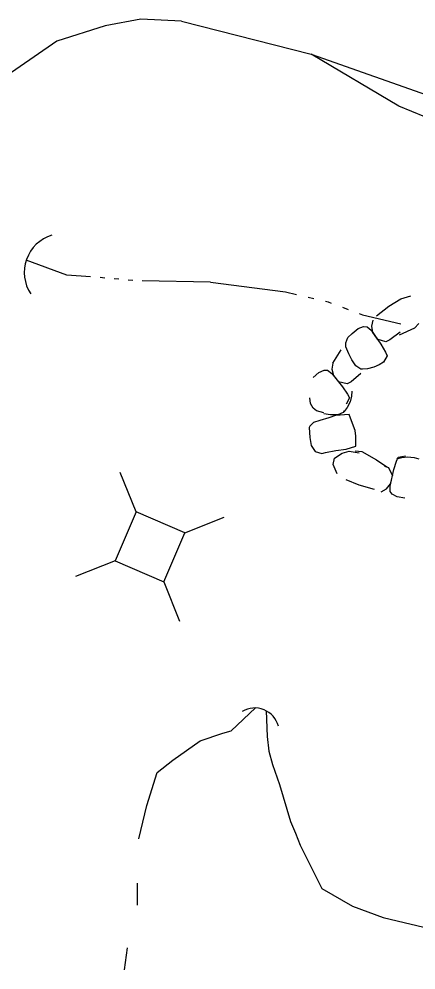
# Model space of a CAD drawing. Extents: x 589250 to 1188077, y 162953 to 363065.
# Drawn here: x 592573.3 to 592610.6, y 185965.6 to 186055.1 of the extents above; entities that cross this region are included whole.
import ezdxf

# ---------------------------------------------------------------- set-up
doc = ezdxf.new("R2010")
doc.units = 0
for name, color, linetype in [('E_DRN', 7, 'Continuous'), ('E_DRN_RipRap', 7, 'Continuous'), ('E_RDWY', 7, 'Continuous'), ('E_RDWY_Gravel', 7, 'Continuous'), ('E_UTL_AG_Bold', 7, 'Continuous'), ('E_WTR_FlowLine', 7, 'Continuous')]:
    doc.layers.add(name, color=color, linetype=linetype)

msp = doc.modelspace()

# ---------------------------------------------------------------- linework, layer by layer
at = {"layer": 'E_DRN'}
for centre, radius, start, end in [((592577.429, 186031.204), 3.669, 107.22231, 213.48252), ((592595.465, 185987.923), 2.29, 14.64701, 120.90721)]:
    msp.add_arc(centre, radius, start, end, dxfattribs=at)
at = {"layer": 'E_DRN_RipRap'}
for p, q in [((592609.229, 186028.724), (592610.162, 186028.99)), ((592606.919, 186027.122), (592608.085, 186028.035)), ((592608.085, 186028.035), (592609.229, 186028.724)), ((592606.578, 186026.72), (592606.445, 186026.162)), ((592610.922, 186026.41), (592610.493, 186025.951)), ((592604.228, 186025.089), (592604.627, 186025.47)), ((592604.627, 186025.47), (592605.207, 186025.927)), ((592605.207, 186025.927), (592605.704, 186026.107)), ((592605.704, 186026.107), (592606.036, 186026.08)), ((592606.036, 186026.08), (592606.416, 186025.756)), ((592606.416, 186025.756), (592607.336, 186024.446)), ((592606.445, 186026.162), (592606.553, 186025.558)), ((592606.553, 186025.558), (592606.993, 186024.917)), ((592609.141, 186025.581), (592608.177, 186024.873)), ((592610.493, 186025.951), (592609.053, 186025.303)), ((592604.029, 186024.196), (592604.039, 186024.586)), ((592604.039, 186024.586), (592604.228, 186025.089)), ((592607.813, 186024.681), (592606.993, 186024.917)), ((592607.336, 186024.446), (592607.762, 186023.715)), ((592608.177, 186024.873), (592607.813, 186024.681)), ((592602.82, 186022.669), (592603.606, 186023.92)), ((592604.322, 186023.557), (592604.029, 186024.196)), ((592604.598, 186022.973), (592604.322, 186023.557)), ((592607.762, 186023.715), (592607.938, 186023.368)), ((592602.82, 186022.669), (592602.72, 186022.106)), ((592604.962, 186022.409), (592604.598, 186022.973)), ((592607.581, 186022.77), (592607.18, 186022.5)), ((592607.938, 186023.368), (592607.581, 186022.77)), ((592600.946, 186021.31), (592601.499, 186021.799)), ((592601.499, 186021.799), (592601.984, 186022.007)), ((592601.984, 186022.007), (592602.317, 186022)), ((592602.317, 186022), (592602.715, 186021.699)), ((592602.715, 186021.699), (592603.711, 186020.449)), ((592602.72, 186022.106), (592602.864, 186021.51)), ((592605.433, 186022.106), (592604.962, 186022.409)), ((592605.616, 186022.109), (592605.433, 186022.106)), ((592606.08, 186022.139), (592605.616, 186022.109)), ((592606.686, 186022.282), (592606.08, 186022.139)), ((592607.18, 186022.5), (592606.686, 186022.282)), ((592602.864, 186021.51), (592603.341, 186020.898)), ((592604.174, 186020.71), (592603.341, 186020.898)), ((592604.526, 186020.923), (592604.174, 186020.71)), ((592605.446, 186021.684), (592604.526, 186020.923)), ((592603.711, 186020.449), (592604.18, 186019.746)), ((592604.614, 186020.022), (592604.571, 186019.548)), ((592600.699, 186018.877), (592600.654, 186019.417)), ((592604.376, 186019.41), (592604.056, 186018.793)), ((592604.431, 186019.035), (592604.16, 186018.482)), ((592604.18, 186019.746), (592604.376, 186019.41)), ((592604.571, 186019.548), (592604.431, 186019.035)), ((592600.972, 186018.422), (592600.699, 186018.877)), ((592601.269, 186018.175), (592600.972, 186018.422)), ((592601.95, 186018.006), (592601.269, 186018.175)), ((592603.889, 186018.169), (592603.789, 186018.016)), ((592604.16, 186018.482), (592603.892, 186018.108)), ((592601.597, 186017.256), (592600.997, 186017.067)), ((592602.425, 186017.522), (592601.597, 186017.256)), ((592602.604, 186017.803), (592601.964, 186017.895)), ((592603.073, 186017.748), (592602.425, 186017.522)), ((592603.275, 186017.794), (592602.604, 186017.803)), ((592604.339, 186017.847), (592603.073, 186017.748)), ((592603.789, 186018.016), (592603.275, 186017.794)), ((592604.559, 186017.23), (592604.339, 186017.847)), ((592604.924, 186016.328), (592604.559, 186017.23)), ((592600.64, 186016.747), (592600.591, 186016.602)), ((592600.591, 186016.602), (592600.643, 186015.658)), ((592600.997, 186017.067), (592600.64, 186016.747)), ((592604.967, 186015.781), (592604.924, 186016.328)), ((592600.643, 186015.658), (592600.783, 186014.919)), ((592604.962, 186014.85), (592604.967, 186015.781)), ((592600.783, 186014.919), (592601.157, 186014.336)), ((592603.091, 186014.452), (592604.058, 186014.566)), ((592604.058, 186014.566), (592604.962, 186014.85)), ((592601.157, 186014.336), (592601.763, 186014.153)), ((592601.763, 186014.153), (592602.116, 186014.259)), ((592602.116, 186014.259), (592603.091, 186014.452)), ((592602.831, 186013.131), (592602.964, 186013.723)), ((592602.964, 186013.723), (592603.683, 186014.209)), ((592603.683, 186014.209), (592604.338, 186014.385)), ((592604.338, 186014.385), (592605.287, 186014.233)), ((592604.908, 186014.414), (592605.532, 186014.346)), ((592605.532, 186014.346), (592606.912, 186013.581)), ((592608.821, 186013.449), (592608.963, 186013.811)), ((592608.847, 186013.662), (592609.314, 186013.789)), ((592608.963, 186013.811), (592609.646, 186013.945)), ((592609.314, 186013.789), (592609.851, 186013.837)), ((592609.851, 186013.837), (592610.471, 186013.778)), ((592610.471, 186013.778), (592610.92, 186013.658)), ((592603.213, 186012.254), (592602.831, 186013.131)), ((592606.912, 186013.581), (592607.91, 186012.924)), ((592607.682, 186012.984), (592608.068, 186012.842)), ((592608.068, 186012.842), (592608.439, 186012.075)), ((592608.561, 186012.644), (592608.821, 186013.449)), ((592608.2, 186011.087), (592608.561, 186012.644)), ((592608.256, 186011.321), (592608.439, 186012.075)), ((592605.3, 186011.174), (592604.064, 186011.677)), ((592606.73, 186010.787), (592605.3, 186011.174)), ((592607.877, 186010.838), (592608.256, 186011.321)), ((592608.211, 186010.589), (592608.2, 186011.087)), ((592607.373, 186010.565), (592607.877, 186010.838)), ((592608.413, 186010.325), (592608.211, 186010.589)), ((592608.878, 186010.076), (592608.413, 186010.325)), ((592609.606, 186009.95), (592608.878, 186010.076))]:
    msp.add_line(p, q, dxfattribs=at)
at = {"layer": 'E_RDWY'}
for p, q in [((592584.718, 186055.056), (592581.384, 186054.413)), ((592588.574, 186054.858), (592584.718, 186055.056)), ((592588.574, 186054.858), (592600.758, 186051.741)), ((592581.384, 186054.413), (592576.816, 186052.963)), ((592576.816, 186052.963), (592570.693, 186048.743)), ((592600.758, 186051.741), (592620.549, 186044.783))]:
    msp.add_line(p, q, dxfattribs=at)
at = {"layer": 'E_RDWY_Gravel'}
for p, q in [((592609.012, 186046.868), (592600.758, 186051.741)), ((592621.462, 186041.663), (592609.012, 186046.868))]:
    msp.add_line(p, q, dxfattribs=at)
at = {"layer": 'E_UTL_AG_Bold'}
for p, q in [((592584.28, 186008.667), (592582.798, 186012.383)), ((592584.28, 186008.667), (592582.306, 186004.073)), ((592588.874, 186006.693), (592584.28, 186008.667)), ((592588.874, 186006.693), (592592.59, 186008.175)), ((592586.9, 186002.099), (592588.874, 186006.693)), ((592582.306, 186004.073), (592578.59, 186002.591)), ((592582.306, 186004.073), (592586.9, 186002.099)), ((592586.9, 186002.099), (592588.382, 185998.383))]:
    msp.add_line(p, q, dxfattribs=at)
at = {"layer": 'E_WTR_FlowLine'}
for p, q in [((592577.756, 186030.939), (592573.948, 186032.365)), ((592580.007, 186030.784), (592577.756, 186030.939)), ((592581.333, 186030.677), (592580.891, 186030.713)), ((592582.66, 186030.566), (592582.218, 186030.603)), ((592583.987, 186030.456), (592583.544, 186030.493)), ((592591.308, 186030.292), (592584.873, 186030.41)), ((592591.308, 186030.292), (592598.342, 186029.367)), ((592598.342, 186029.367), (592599.389, 186029.124)), ((592600.487, 186028.869), (592601.035, 186028.742)), ((592602.133, 186028.487), (592602.37, 186028.432)), ((592602.37, 186028.432), (592602.669, 186028.319)), ((592603.722, 186027.922), (592604.249, 186027.723)), ((592605.302, 186027.326), (592605.597, 186027.215)), ((592605.597, 186027.215), (592609.205, 186026.359)), ((592593.242, 185988.059), (592595.528, 185990.212)), ((592596.549, 185989.941), (592596.638, 185987.522)), ((592590.305, 185987.115), (592592.448, 185987.83)), ((592592.448, 185987.83), (592593.242, 185988.059)), ((592587.754, 185985.296), (592590.305, 185987.115)), ((592596.638, 185987.522), (592596.782, 185986.149)), ((592596.782, 185986.149), (592597.138, 185984.906)), ((592586.265, 185984.151), (592587.754, 185985.296)), ((592585.309, 185981.049), (592586.265, 185984.151)), ((592597.138, 185984.906), (592597.777, 185983)), ((592597.777, 185983), (592598.821, 185979.535)), ((592584.56, 185977.903), (592585.309, 185981.049)), ((592598.821, 185979.535), (592599.282, 185978.428)), ((592599.282, 185978.427), (592599.747, 185977.31)), ((592599.747, 185977.31), (592601.761, 185973.227)), ((592584.407, 185973.121), (592584.41, 185973.735)), ((592584.423, 185971.644), (592584.407, 185973.121)), ((592601.761, 185973.227), (592604.67, 185971.561)), ((592604.67, 185971.561), (592607.56, 185970.502)), ((592607.56, 185970.502), (592613.321, 185969.122)), ((592583.203, 185965.553), (592583.471, 185967.627))]:
    msp.add_line(p, q, dxfattribs=at)

doc.saveas('drawing.dxf')
